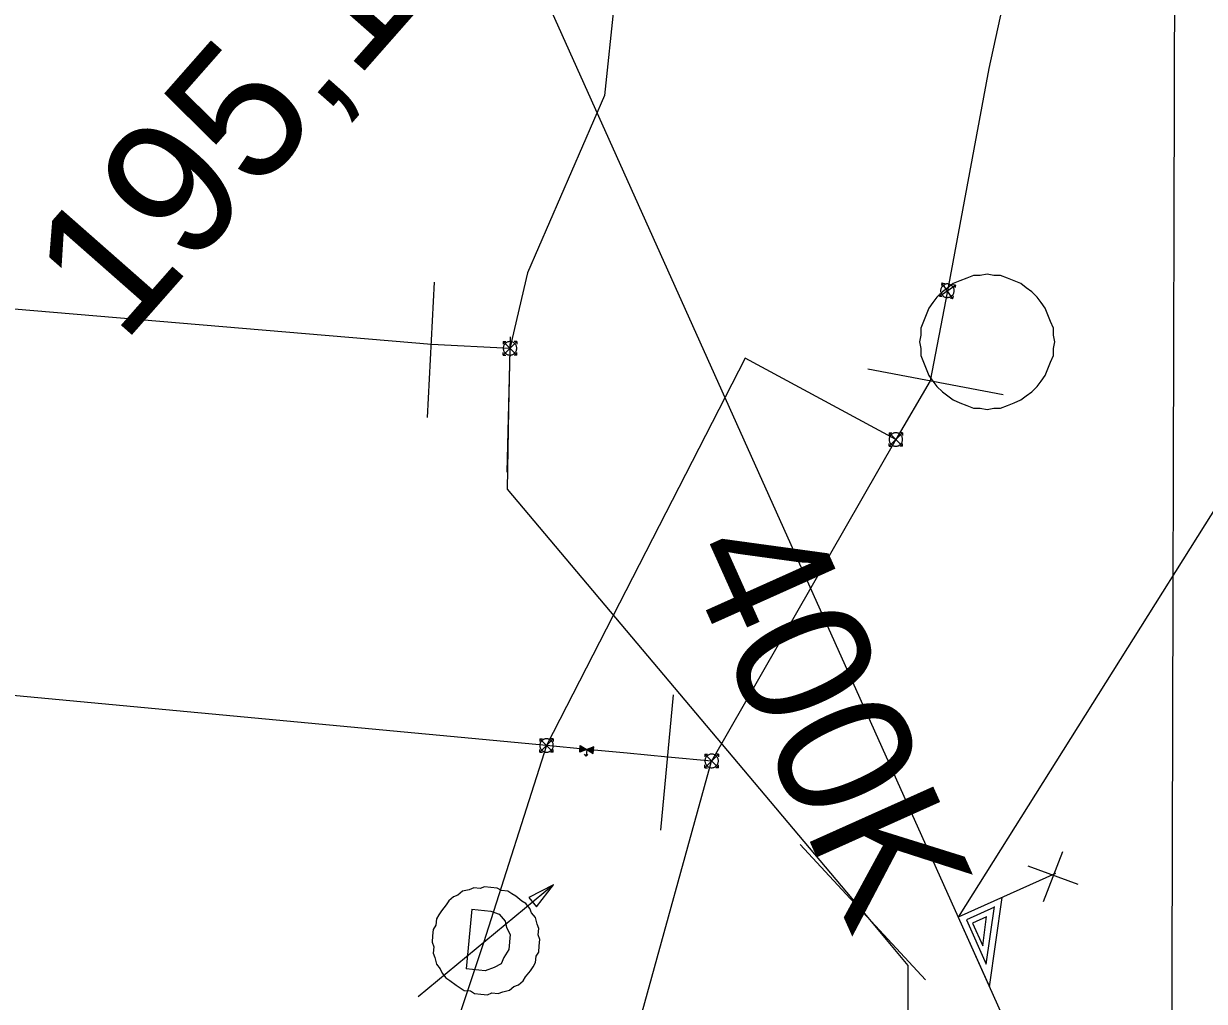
# Model space of a CAD drawing. Extents: x -746464 to -745690, y -1051581 to -1049993.
# Drawn here: x -746243.2 to -746234.48, y -1050991.92 to -1050984.69 of the extents above; entities that cross this region are included whole.
import ezdxf

# ---------------------------------------------------------------- set-up
doc = ezdxf.new("R2010")
doc.units = 0
for name, color, linetype in [('51_PVaK_kanal_jednotna_neoverena poloha_pripojka', 7, 'Continuous'), ('51_PVaK_kanal_jednotna_overena poloha_rad', 7, 'Continuous'), ('51_PVaK_kanal_objekty', 7, 'Continuous'), ('51_PVaK_kanal_popisy', 7, 'Continuous'), ('51_PVaK_vodovod_chranicky_objekty', 7, 'Continuous'), ('51_PVaK_vodovod_overena poloha_rad', 7, 'Continuous'), ('51_PVaK_vodovod_zruseno_neoverena poloha', 7, 'Continuous'), ('51_PVaK_vodovod_zruseno_overena poloha', 7, 'Continuous')]:
    doc.layers.add(name, color=color, linetype=linetype)

msp = doc.modelspace()

# ---------------------------------------------------------------- linework, layer by layer
at = {"layer": '51_PVaK_kanal_jednotna_neoverena poloha_pripojka'}
msp.add_lwpolyline([(-746224.39, -1050975.6), (-746226.95, -1050976.42), (-746236.297, -1050991.295)], dxfattribs=at)
at = {"layer": '51_PVaK_kanal_jednotna_overena poloha_rad'}
msp.add_lwpolyline([(-746239.79, -1050983.51), (-746236.297, -1050991.295), (-746233.41, -1050997.73)], dxfattribs=at)
at = {"layer": '51_PVaK_kanal_objekty'}
for p, q in [((-746235.667, -1050991.179), (-746235.524, -1050990.808)), ((-746235.411, -1050991.052), (-746235.78, -1050990.917))]:
    msp.add_line(p, q, dxfattribs=at)
for points in [[(-746235.578, -1050990.972), (-746236.297, -1050991.295), (-746236.067, -1050991.808), (-746235.973, -1050991.149)], [(-746236.028, -1050991.219), (-746236.237, -1050991.313), (-746236.09, -1050991.641), (-746236.03, -1050991.216)], [(-746236.087, -1050991.291), (-746236.191, -1050991.338), (-746236.116, -1050991.506), (-746236.088, -1050991.288)]]:
    msp.add_lwpolyline(points, dxfattribs=at)
at = {"layer": '51_PVaK_vodovod_chranicky_objekty'}
for p, q in [((-746240.218, -1050987.601), (-746240.166, -1050986.6)), ((-746236.435, -1050986.703), (-746236.318, -1050986.623)), ((-746236.417, -1050986.605), (-746236.42, -1050986.625)), ((-746236.337, -1050986.722), (-746236.417, -1050986.605)), ((-746236.417, -1050986.605), (-746236.397, -1050986.609)), ((-746236.318, -1050986.623), (-746236.338, -1050986.62)), ((-746236.318, -1050986.623), (-746236.322, -1050986.643)), ((-746236.435, -1050986.703), (-746236.431, -1050986.684)), ((-746236.435, -1050986.703), (-746236.415, -1050986.707)), ((-746236.337, -1050986.722), (-746236.333, -1050986.702)), ((-746236.337, -1050986.722), (-746236.356, -1050986.718)), ((-746239.659, -1050987.139), (-746239.559, -1050987.039)), ((-746239.659, -1050987.039), (-746239.559, -1050987.139)), ((-746239.659, -1050987.039), (-746239.659, -1050987.059)), ((-746239.659, -1050987.039), (-746239.639, -1050987.039)), ((-746239.608, -1050987.004), (-746239.632, -1050988.004)), ((-746239.559, -1050987.039), (-746239.579, -1050987.039)), ((-746239.559, -1050987.039), (-746239.559, -1050987.059)), ((-746239.659, -1050987.139), (-746239.659, -1050987.119)), ((-746239.659, -1050987.139), (-746239.639, -1050987.139)), ((-746239.559, -1050987.139), (-746239.579, -1050987.139)), ((-746239.559, -1050987.139), (-746239.559, -1050987.119)), ((-746235.965, -1050987.432), (-746236.965, -1050987.242)), ((-746236.808, -1050987.813), (-746236.708, -1050987.713)), ((-746236.808, -1050987.713), (-746236.708, -1050987.813)), ((-746236.808, -1050987.713), (-746236.808, -1050987.733)), ((-746236.808, -1050987.713), (-746236.788, -1050987.713)), ((-746236.708, -1050987.713), (-746236.728, -1050987.713)), ((-746236.708, -1050987.713), (-746236.708, -1050987.733)), ((-746236.808, -1050987.813), (-746236.808, -1050987.793)), ((-746236.808, -1050987.813), (-746236.788, -1050987.813)), ((-746236.708, -1050987.813), (-746236.728, -1050987.813)), ((-746236.708, -1050987.813), (-746236.708, -1050987.793)), ((-746238.494, -1050990.65), (-746238.401, -1050989.65)), ((-746239.389, -1050990.075), (-746239.289, -1050989.975)), ((-746239.389, -1050989.975), (-746239.289, -1050990.075)), ((-746239.389, -1050989.975), (-746239.389, -1050989.995)), ((-746239.389, -1050989.975), (-746239.369, -1050989.975)), ((-746239.289, -1050989.975), (-746239.309, -1050989.975)), ((-746239.289, -1050989.975), (-746239.289, -1050989.995)), ((-746239.094, -1050990.074), (-746239.09, -1050990.026)), ((-746239.092, -1050990.07), (-746239.088, -1050990.03)), ((-746239.09, -1050990.026), (-746238.995, -1050990.083)), ((-746239.088, -1050990.03), (-746239.048, -1050990.054)), ((-746239.389, -1050990.075), (-746239.389, -1050990.055)), ((-746239.389, -1050990.075), (-746239.369, -1050990.075)), ((-746239.289, -1050990.075), (-746239.309, -1050990.075)), ((-746239.289, -1050990.075), (-746239.289, -1050990.055)), ((-746238.99, -1050990.035), (-746239.094, -1050990.074)), ((-746239.048, -1050990.054), (-746239.092, -1050990.07)), ((-746239.087, -1050990.033), (-746239.09, -1050990.067)), ((-746239.09, -1050990.067), (-746239.053, -1050990.053)), ((-746239.053, -1050990.053), (-746239.087, -1050990.033)), ((-746239.085, -1050990.037), (-746239.087, -1050990.063)), ((-746239.087, -1050990.063), (-746239.059, -1050990.053)), ((-746239.059, -1050990.053), (-746239.085, -1050990.037)), ((-746239.083, -1050990.042), (-746239.085, -1050990.059)), ((-746239.085, -1050990.059), (-746239.064, -1050990.052)), ((-746239.064, -1050990.052), (-746239.083, -1050990.042)), ((-746239.082, -1050990.045), (-746239.083, -1050990.057)), ((-746239.083, -1050990.057), (-746239.07, -1050990.052)), ((-746239.07, -1050990.052), (-746239.082, -1050990.045)), ((-746239.08, -1050990.049), (-746239.08, -1050990.053)), ((-746239.075, -1050990.051), (-746239.08, -1050990.049)), ((-746239.08, -1050990.053), (-746239.075, -1050990.051)), ((-746239.042, -1050990.054), (-746239.047, -1050990.104)), ((-746238.993, -1050990.039), (-746239.036, -1050990.055)), ((-746239.036, -1050990.055), (-746238.996, -1050990.079)), ((-746239.031, -1050990.055), (-746238.995, -1050990.042)), ((-746238.998, -1050990.076), (-746239.031, -1050990.055)), ((-746239.025, -1050990.056), (-746238.997, -1050990.046)), ((-746239, -1050990.071), (-746239.025, -1050990.056)), ((-746239.02, -1050990.056), (-746239, -1050990.049)), ((-746239.001, -1050990.067), (-746239.02, -1050990.056)), ((-746239.015, -1050990.057), (-746239.002, -1050990.052)), ((-746239.003, -1050990.064), (-746239.015, -1050990.057)), ((-746239.01, -1050990.057), (-746239.004, -1050990.056)), ((-746239.005, -1050990.06), (-746239.01, -1050990.057)), ((-746239.004, -1050990.056), (-746239.005, -1050990.06)), ((-746239.002, -1050990.052), (-746239.003, -1050990.064)), ((-746239, -1050990.049), (-746239.001, -1050990.067)), ((-746238.997, -1050990.046), (-746239, -1050990.071)), ((-746238.995, -1050990.042), (-746238.998, -1050990.076)), ((-746238.996, -1050990.079), (-746238.993, -1050990.039)), ((-746238.995, -1050990.083), (-746238.99, -1050990.035)), ((-746238.169, -1050990.189), (-746238.069, -1050990.089)), ((-746238.169, -1050990.089), (-746238.069, -1050990.189)), ((-746238.169, -1050990.089), (-746238.169, -1050990.109)), ((-746238.169, -1050990.089), (-746238.149, -1050990.089)), ((-746238.069, -1050990.089), (-746238.089, -1050990.089)), ((-746238.069, -1050990.089), (-746238.069, -1050990.109)), ((-746238.169, -1050990.189), (-746238.169, -1050990.169)), ((-746238.169, -1050990.189), (-746238.149, -1050990.189)), ((-746238.069, -1050990.189), (-746238.089, -1050990.189)), ((-746238.069, -1050990.189), (-746238.069, -1050990.169)), ((-746237.465, -1050990.757), (-746236.539, -1050991.757)), ((-746239.287, -1050991.054), (-746240.287, -1050991.883)), ((-746239.287, -1050991.054), (-746239.471, -1050991.148)), ((-746239.413, -1050991.217), (-746239.287, -1050991.054)), ((-746239.471, -1050991.148), (-746239.413, -1050991.217)), ((-746239.892, -1050991.236), (-746239.934, -1050991.677))]:
    msp.add_line(p, q, dxfattribs=at)
for points in [[(-746235.584, -1050987.041), (-746235.594, -1050986.991), (-746235.594, -1050986.941), (-746235.614, -1050986.891), (-746235.634, -1050986.841), (-746235.654, -1050986.791), (-746235.684, -1050986.751), (-746235.714, -1050986.711), (-746235.754, -1050986.671), (-746235.794, -1050986.641), (-746235.834, -1050986.611), (-746235.884, -1050986.591), (-746235.934, -1050986.571), (-746235.984, -1050986.551), (-746236.034, -1050986.551), (-746236.084, -1050986.541), (-746236.134, -1050986.551), (-746236.184, -1050986.551), (-746236.234, -1050986.571), (-746236.284, -1050986.591), (-746236.334, -1050986.611), (-746236.374, -1050986.641), (-746236.414, -1050986.671), (-746236.454, -1050986.711), (-746236.484, -1050986.751), (-746236.514, -1050986.791), (-746236.534, -1050986.841), (-746236.554, -1050986.891), (-746236.574, -1050986.941), (-746236.574, -1050986.991), (-746236.584, -1050987.041), (-746236.574, -1050987.091), (-746236.574, -1050987.141), (-746236.554, -1050987.191), (-746236.534, -1050987.241), (-746236.514, -1050987.291), (-746236.484, -1050987.331), (-746236.454, -1050987.371), (-746236.414, -1050987.411), (-746236.374, -1050987.441), (-746236.334, -1050987.471), (-746236.284, -1050987.491), (-746236.234, -1050987.511), (-746236.184, -1050987.531), (-746236.134, -1050987.531), (-746236.084, -1050987.541), (-746236.034, -1050987.531), (-746235.984, -1050987.531), (-746235.934, -1050987.511), (-746235.884, -1050987.491), (-746235.834, -1050987.471), (-746235.794, -1050987.441), (-746235.754, -1050987.411), (-746235.714, -1050987.371), (-746235.684, -1050987.331), (-746235.654, -1050987.291), (-746235.634, -1050987.241), (-746235.614, -1050987.191), (-746235.594, -1050987.141), (-746235.594, -1050987.091), (-746235.584, -1050987.041)], [(-746236.368, -1050986.614), (-746236.373, -1050986.613), (-746236.378, -1050986.613), (-746236.383, -1050986.613), (-746236.388, -1050986.614), (-746236.394, -1050986.616), (-746236.398, -1050986.619), (-746236.402, -1050986.621), (-746236.407, -1050986.624), (-746236.411, -1050986.628), (-746236.414, -1050986.631), (-746236.418, -1050986.635), (-746236.421, -1050986.64), (-746236.423, -1050986.645), (-746236.425, -1050986.649), (-746236.426, -1050986.654), (-746236.427, -1050986.659), (-746236.427, -1050986.664), (-746236.427, -1050986.669), (-746236.426, -1050986.675), (-746236.424, -1050986.68), (-746236.421, -1050986.685), (-746236.419, -1050986.689), (-746236.416, -1050986.694), (-746236.413, -1050986.697), (-746236.409, -1050986.701), (-746236.405, -1050986.705), (-746236.4, -1050986.708), (-746236.396, -1050986.71), (-746236.391, -1050986.712), (-746236.386, -1050986.712), (-746236.381, -1050986.713), (-746236.376, -1050986.713), (-746236.371, -1050986.713), (-746236.366, -1050986.712), (-746236.36, -1050986.71), (-746236.356, -1050986.708), (-746236.351, -1050986.706), (-746236.346, -1050986.703), (-746236.343, -1050986.699), (-746236.339, -1050986.696), (-746236.335, -1050986.691), (-746236.332, -1050986.687), (-746236.33, -1050986.682), (-746236.329, -1050986.677), (-746236.328, -1050986.672), (-746236.327, -1050986.668), (-746236.327, -1050986.662), (-746236.327, -1050986.657), (-746236.328, -1050986.652), (-746236.33, -1050986.647), (-746236.332, -1050986.642), (-746236.334, -1050986.638), (-746236.338, -1050986.633), (-746236.341, -1050986.629), (-746236.344, -1050986.626), (-746236.349, -1050986.622), (-746236.353, -1050986.619), (-746236.358, -1050986.617), (-746236.363, -1050986.615), (-746236.368, -1050986.614)], [(-746239.559, -1050987.089), (-746239.559, -1050987.084), (-746239.56, -1050987.079), (-746239.561, -1050987.074), (-746239.563, -1050987.069), (-746239.566, -1050987.064), (-746239.569, -1050987.06), (-746239.572, -1050987.056), (-746239.576, -1050987.052), (-746239.58, -1050987.049), (-746239.584, -1050987.046), (-746239.589, -1050987.043), (-746239.594, -1050987.041), (-746239.599, -1050987.04), (-746239.604, -1050987.039), (-746239.609, -1050987.039), (-746239.614, -1050987.039), (-746239.619, -1050987.04), (-746239.624, -1050987.041), (-746239.629, -1050987.043), (-746239.634, -1050987.046), (-746239.638, -1050987.049), (-746239.642, -1050987.052), (-746239.646, -1050987.056), (-746239.649, -1050987.06), (-746239.652, -1050987.064), (-746239.655, -1050987.069), (-746239.657, -1050987.074), (-746239.658, -1050987.079), (-746239.659, -1050987.084), (-746239.659, -1050987.089), (-746239.659, -1050987.094), (-746239.658, -1050987.099), (-746239.657, -1050987.104), (-746239.655, -1050987.109), (-746239.652, -1050987.114), (-746239.649, -1050987.118), (-746239.646, -1050987.122), (-746239.642, -1050987.126), (-746239.638, -1050987.129), (-746239.634, -1050987.132), (-746239.629, -1050987.135), (-746239.624, -1050987.137), (-746239.619, -1050987.138), (-746239.614, -1050987.139), (-746239.609, -1050987.139), (-746239.604, -1050987.139), (-746239.599, -1050987.138), (-746239.594, -1050987.137), (-746239.589, -1050987.135), (-746239.584, -1050987.132), (-746239.58, -1050987.129), (-746239.576, -1050987.126), (-746239.572, -1050987.122), (-746239.569, -1050987.118), (-746239.566, -1050987.114), (-746239.563, -1050987.109), (-746239.561, -1050987.104), (-746239.56, -1050987.099), (-746239.559, -1050987.094), (-746239.559, -1050987.089)], [(-746236.708, -1050987.763), (-746236.708, -1050987.758), (-746236.709, -1050987.753), (-746236.71, -1050987.748), (-746236.712, -1050987.743), (-746236.715, -1050987.738), (-746236.718, -1050987.734), (-746236.721, -1050987.73), (-746236.725, -1050987.726), (-746236.729, -1050987.723), (-746236.733, -1050987.72), (-746236.738, -1050987.717), (-746236.743, -1050987.715), (-746236.748, -1050987.714), (-746236.753, -1050987.713), (-746236.758, -1050987.713), (-746236.763, -1050987.713), (-746236.768, -1050987.714), (-746236.773, -1050987.715), (-746236.778, -1050987.717), (-746236.783, -1050987.72), (-746236.787, -1050987.723), (-746236.791, -1050987.726), (-746236.795, -1050987.73), (-746236.798, -1050987.734), (-746236.801, -1050987.738), (-746236.804, -1050987.743), (-746236.806, -1050987.748), (-746236.807, -1050987.753), (-746236.808, -1050987.758), (-746236.808, -1050987.763), (-746236.808, -1050987.768), (-746236.807, -1050987.773), (-746236.806, -1050987.778), (-746236.804, -1050987.783), (-746236.801, -1050987.788), (-746236.798, -1050987.792), (-746236.795, -1050987.796), (-746236.791, -1050987.8), (-746236.787, -1050987.803), (-746236.783, -1050987.806), (-746236.778, -1050987.809), (-746236.773, -1050987.811), (-746236.768, -1050987.812), (-746236.763, -1050987.813), (-746236.758, -1050987.813), (-746236.753, -1050987.813), (-746236.748, -1050987.812), (-746236.743, -1050987.811), (-746236.738, -1050987.809), (-746236.733, -1050987.806), (-746236.729, -1050987.803), (-746236.725, -1050987.8), (-746236.721, -1050987.796), (-746236.718, -1050987.792), (-746236.715, -1050987.788), (-746236.712, -1050987.783), (-746236.71, -1050987.778), (-746236.709, -1050987.773), (-746236.708, -1050987.768), (-746236.708, -1050987.763)], [(-746239.289, -1050990.025), (-746239.289, -1050990.02), (-746239.29, -1050990.015), (-746239.291, -1050990.01), (-746239.293, -1050990.005), (-746239.296, -1050990), (-746239.299, -1050989.996), (-746239.302, -1050989.992), (-746239.306, -1050989.988), (-746239.31, -1050989.985), (-746239.314, -1050989.982), (-746239.319, -1050989.979), (-746239.324, -1050989.977), (-746239.329, -1050989.976), (-746239.334, -1050989.975), (-746239.339, -1050989.975), (-746239.344, -1050989.975), (-746239.349, -1050989.976), (-746239.354, -1050989.977), (-746239.359, -1050989.979), (-746239.364, -1050989.982), (-746239.368, -1050989.985), (-746239.372, -1050989.988), (-746239.376, -1050989.992), (-746239.379, -1050989.996), (-746239.382, -1050990), (-746239.385, -1050990.005), (-746239.387, -1050990.01), (-746239.388, -1050990.015), (-746239.389, -1050990.02), (-746239.389, -1050990.025), (-746239.389, -1050990.03), (-746239.388, -1050990.035), (-746239.387, -1050990.04), (-746239.385, -1050990.045), (-746239.382, -1050990.05), (-746239.379, -1050990.054), (-746239.376, -1050990.058), (-746239.372, -1050990.062), (-746239.368, -1050990.065), (-746239.364, -1050990.068), (-746239.359, -1050990.071), (-746239.354, -1050990.073), (-746239.349, -1050990.074), (-746239.344, -1050990.075), (-746239.339, -1050990.075), (-746239.334, -1050990.075), (-746239.329, -1050990.074), (-746239.324, -1050990.073), (-746239.319, -1050990.071), (-746239.314, -1050990.068), (-746239.31, -1050990.065), (-746239.306, -1050990.062), (-746239.302, -1050990.058), (-746239.299, -1050990.054), (-746239.296, -1050990.05), (-746239.293, -1050990.045), (-746239.291, -1050990.04), (-746239.29, -1050990.035), (-746239.289, -1050990.03), (-746239.289, -1050990.025)], [(-746239.035, -1050990.092), (-746239.047, -1050990.104), (-746239.059, -1050990.09)], [(-746238.069, -1050990.139), (-746238.069, -1050990.134), (-746238.07, -1050990.129), (-746238.071, -1050990.124), (-746238.073, -1050990.119), (-746238.076, -1050990.114), (-746238.079, -1050990.11), (-746238.082, -1050990.106), (-746238.086, -1050990.102), (-746238.09, -1050990.099), (-746238.094, -1050990.096), (-746238.099, -1050990.093), (-746238.104, -1050990.091), (-746238.109, -1050990.09), (-746238.114, -1050990.089), (-746238.119, -1050990.089), (-746238.124, -1050990.089), (-746238.129, -1050990.09), (-746238.134, -1050990.091), (-746238.139, -1050990.093), (-746238.144, -1050990.096), (-746238.148, -1050990.099), (-746238.152, -1050990.102), (-746238.156, -1050990.106), (-746238.159, -1050990.11), (-746238.162, -1050990.114), (-746238.165, -1050990.119), (-746238.167, -1050990.124), (-746238.168, -1050990.129), (-746238.169, -1050990.134), (-746238.169, -1050990.139), (-746238.169, -1050990.144), (-746238.168, -1050990.149), (-746238.167, -1050990.154), (-746238.165, -1050990.159), (-746238.162, -1050990.164), (-746238.159, -1050990.168), (-746238.156, -1050990.172), (-746238.152, -1050990.176), (-746238.148, -1050990.179), (-746238.144, -1050990.182), (-746238.139, -1050990.185), (-746238.134, -1050990.187), (-746238.129, -1050990.188), (-746238.124, -1050990.189), (-746238.119, -1050990.189), (-746238.114, -1050990.189), (-746238.109, -1050990.188), (-746238.104, -1050990.187), (-746238.099, -1050990.185), (-746238.094, -1050990.182), (-746238.09, -1050990.179), (-746238.086, -1050990.176), (-746238.082, -1050990.172), (-746238.079, -1050990.168), (-746238.076, -1050990.164), (-746238.073, -1050990.159), (-746238.071, -1050990.154), (-746238.07, -1050990.149), (-746238.069, -1050990.144), (-746238.069, -1050990.139)], [(-746239.393, -1050991.505), (-746239.388, -1050991.458), (-746239.401, -1050991.425), (-746239.397, -1050991.378), (-746239.409, -1050991.345), (-746239.421, -1050991.296), (-746239.449, -1050991.262), (-746239.462, -1050991.229), (-746239.491, -1050991.194), (-746239.521, -1050991.175), (-746239.565, -1050991.139), (-746239.595, -1050991.121), (-746239.625, -1050991.102), (-746239.672, -1050991.097), (-746239.703, -1050991.079), (-746239.75, -1050991.074), (-746239.797, -1050991.07), (-746239.83, -1050991.083), (-746239.877, -1050991.078), (-746239.91, -1050991.091), (-746239.959, -1050991.102), (-746239.994, -1050991.131), (-746240.027, -1050991.144), (-746240.061, -1050991.172), (-746240.08, -1050991.202), (-746240.116, -1050991.247), (-746240.135, -1050991.277), (-746240.153, -1050991.307), (-746240.158, -1050991.354), (-746240.176, -1050991.384), (-746240.181, -1050991.431), (-746240.185, -1050991.479), (-746240.172, -1050991.512), (-746240.177, -1050991.559), (-746240.164, -1050991.592), (-746240.153, -1050991.641), (-746240.124, -1050991.675), (-746240.111, -1050991.708), (-746240.083, -1050991.743), (-746240.053, -1050991.762), (-746240.008, -1050991.797), (-746239.978, -1050991.816), (-746239.948, -1050991.835), (-746239.901, -1050991.839), (-746239.871, -1050991.858), (-746239.824, -1050991.863), (-746239.776, -1050991.867), (-746239.743, -1050991.854), (-746239.696, -1050991.859), (-746239.663, -1050991.846), (-746239.614, -1050991.834), (-746239.58, -1050991.806), (-746239.547, -1050991.793), (-746239.512, -1050991.764), (-746239.494, -1050991.734), (-746239.458, -1050991.69), (-746239.439, -1050991.66), (-746239.42, -1050991.63), (-746239.416, -1050991.583), (-746239.397, -1050991.553), (-746239.393, -1050991.505)], [(-746239.892, -1050991.236), (-746239.75, -1050991.249), (-746239.689, -1050991.271), (-746239.646, -1050991.323), (-746239.635, -1050991.371), (-746239.607, -1050991.422), (-746239.618, -1050991.532), (-746239.655, -1050991.592), (-746239.675, -1050991.638), (-746239.726, -1050991.665), (-746239.792, -1050991.691), (-746239.934, -1050991.677)]]:
    msp.add_lwpolyline(points, dxfattribs=at)
at = {"layer": '51_PVaK_vodovod_overena poloha_rad'}
for q in [(-746240.19, -1050987.06), (-746239.621, -1050987.544)]:
    msp.add_line((-746239.61, -1050987.09), q, dxfattribs=at)
for points in [[(-746228.54, -1050999.88), (-746229.89, -1050999.57), (-746234.72, -1050993.52), (-746234.69, -1050981.52)], [(-746238.84, -1050984.54), (-746238.91, -1050985.22), (-746239.48, -1050986.53), (-746239.61, -1050987.09)], [(-746240.19, -1050987.06), (-746265.94, -1050984.88), (-746266.313, -1050987.266)], [(-746239.621, -1050987.544), (-746239.63, -1050988.13), (-746236.966, -1050991.297)], [(-746236.966, -1050991.297), (-746236.67, -1050991.65), (-746236.67, -1050992.4)]]:
    msp.add_lwpolyline(points, dxfattribs=at)
at = {"layer": '51_PVaK_vodovod_zruseno_neoverena poloha'}
msp.add_line((-746239.34, -1050990.026), (-746239.804, -1050991.483), dxfattribs=at)
for points in [[(-746236.759, -1050987.764), (-746237.871, -1050987.162), (-746239.34, -1050990.026)], [(-746239.804, -1050991.483), (-746240.16, -1050992.551), (-746238.907, -1050992.986)]]:
    msp.add_lwpolyline(points, dxfattribs=at)
at = {"layer": '51_PVaK_vodovod_zruseno_overena poloha'}
for p, q in [((-746236.376, -1050986.664), (-746236.505, -1050987.329)), ((-746236.505, -1050987.329), (-746236.759, -1050987.764)), ((-746236.759, -1050987.764), (-746238.12, -1050990.14)), ((-746239.041, -1050990.054), (-746239.34, -1050990.026)), ((-746238.12, -1050990.14), (-746238.444, -1050990.11)), ((-746238.907, -1050992.986), (-746238.12, -1050990.14))]:
    msp.add_line(p, q, dxfattribs=at)
for points in [[(-746235.03, -1050980.28), (-746235.24, -1050981.49), (-746235.59, -1050982.82), (-746236.07, -1050985.02), (-746236.376, -1050986.664)], [(-746239.34, -1050990.026), (-746266.81, -1050987.45), (-746277.65, -1050990.561)], [(-746238.444, -1050990.11), (-746238.743, -1050990.082), (-746239.041, -1050990.054)]]:
    msp.add_lwpolyline(points, dxfattribs=at)

# ---------------------------------------------------------------- texts
at = {"layer": '51_PVaK_kanal_popisy'}
for s, rotation, p in [('195,17', 48.6428, (-746242.47, -1050987.066)), ('400K', 294.16456, (-746238.352, -1050988.602))]:
    msp.add_text(s, height=1, rotation=rotation, dxfattribs=at).set_placement(p)

doc.saveas('drawing.dxf')
